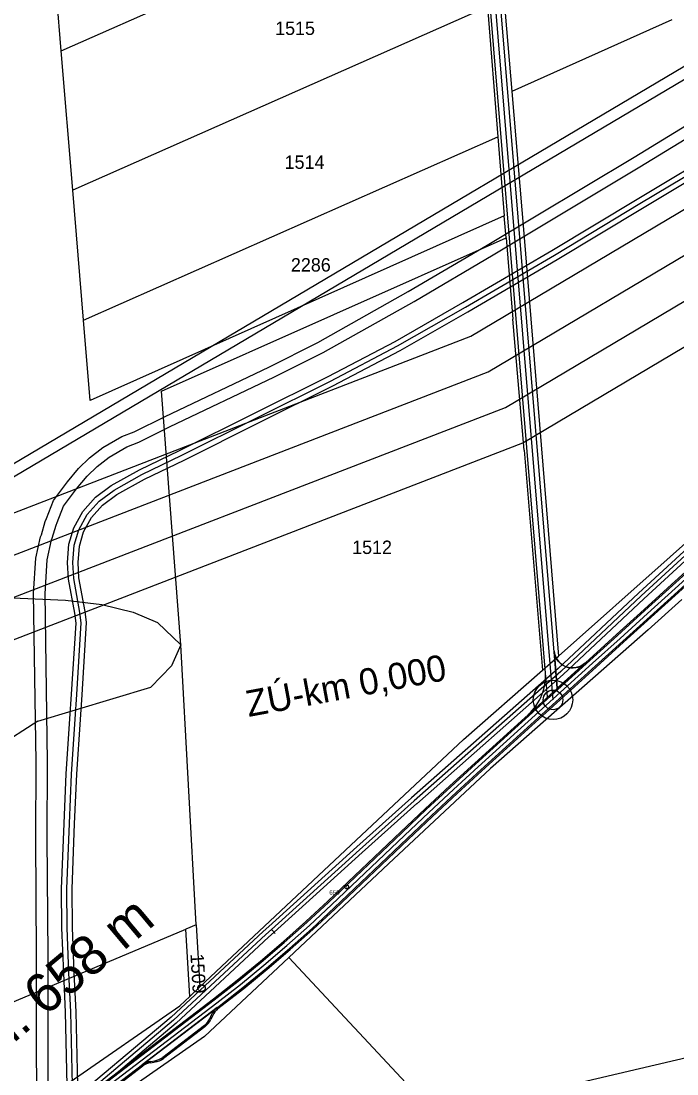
# Model space of a CAD drawing. Extents: x -510185 to -506993, y -1126306 to -1123642.
# Drawn here: x -509788.7 to -509538.9, y -1125136.3 to -1124735.3 of the extents above; entities that cross this region are included whole.
import ezdxf

# ---------------------------------------------------------------- set-up
doc = ezdxf.new("R2010")
doc.units = 0
for name, color, linetype in [('Net4gas', 7, 'Continuous'), ('návrh', 7, 'Continuous'), ('návrh - hráz', 7, 'Continuous'), ('parcelni hranice', 7, 'Continuous'), ('popis cesty', 7, 'Continuous'), ('telefonica', 7, 'Continuous'), ('u_cesta19', 7, 'Continuous'), ('u_cesta41', 7, 'Continuous'), ('u_kabely', 7, 'Continuous'), ('u_net4gas', 7, 'Continuous'), ('u_osa19', 7, 'Continuous'), ('u_osa41', 7, 'Continuous'), ('u_sitel_self_net4', 7, 'Continuous'), ('u_Telefonica', 7, 'Continuous'), ('u_ČEZ nadzemní VVN 110', 7, 'Continuous'), ('ČEPS', 7, 'Continuous'), ('ČEZ', 7, 'Continuous'), ('ˇ2', 7, 'Continuous'), ('ˇ8', 7, 'Continuous')]:
    doc.layers.add(name, color=color, linetype=linetype)

msp = doc.modelspace()

# ---------------------------------------------------------------- linework, layer by layer
at = {"layer": 'Net4gas'}
msp.add_line((-509778.62, -1125017.65), (-509778.62, -1125017.56), dxfattribs=at)
for points in [[(-509848.66, -1125447.37), (-509847.51, -1125434.96), (-509799.55, -1125382.98), (-509798.81, -1124945.67), (-509798.75, -1124907.97), (-508222.29, -1123973.97), (-508155.01, -1123999.2), (-508080.5, -1123953.99), (-508072.94, -1123908.62)], [(-509778.62, -1125017.56), (-509778.62, -1125017.3), (-509779.57, -1124953.37), (-509778.76, -1124940.5), (-509777.07, -1124932.89), (-509776.84, -1124932.25), (-509775.37, -1124927.22), (-509775, -1124926.25), (-509772.54, -1124920.01), (-509767.62, -1124913.47), (-509763.6, -1124908.6), (-509759.78, -1124904.89), (-509755.19, -1124901.33), (-509748.43, -1124897.44), (-509743.84, -1124895.65), (-509731.98, -1124889.75), (-509692.4, -1124870.94), (-509673.66, -1124861.54), (-509639.05, -1124842.02), (-509608.92, -1124824.34), (-509552.98, -1124790.82), (-509498.36, -1124757.47), (-509476.07, -1124743.79), (-509439.56, -1124722.31)], [(-509778.35, -1125154.75), (-509778.44, -1125113.23), (-509778.46, -1125091.17), (-509778.75, -1125046.37), (-509778.62, -1125017.65)]]:
    msp.add_lwpolyline(points, dxfattribs=at)
at = {"layer": 'návrh'}
for radius in [7.5, 3.75]:
    msp.add_circle((-509586.11, -1124993.8), radius, dxfattribs=at)
at = {"layer": 'návrh - hráz'}
for p, q in [((-509714.04, -1125110.96), (-509742.65, -1125132.81)), ((-509713.74, -1125111.36), (-509714.04, -1125110.96)), ((-509716.17, -1125113.74), (-509716.87, -1125115.26)), ((-509715.72, -1125113.95), (-509716.42, -1125115.47)), ((-509718.89, -1125117.81), (-509734.77, -1125129.94)), ((-509718.77, -1125118.35), (-509734.47, -1125130.34)), ((-509739.41, -1125131.49), (-509737.76, -1125131.21)), ((-509739.33, -1125131.98), (-509737.68, -1125131.7)), ((-509742.35, -1125133.21), (-509742.65, -1125132.81))]:
    msp.add_line(p, q, dxfattribs=at)
msp.add_lwpolyline([(-509742.65, -1125132.81), (-509741.92, -1125132.35), (-509741.1, -1125131.97), (-509740.31, -1125131.69), (-509739.41, -1125131.49), (-509737.76, -1125131.21), (-509737.16, -1125131.08), (-509736.62, -1125130.92), (-509736.19, -1125130.75), (-509735.36, -1125130.33), (-509734.77, -1125129.94), (-509718.89, -1125117.81), (-509718.31, -1125117.3), (-509717.73, -1125116.65), (-509717.28, -1125116.01), (-509716.87, -1125115.26), (-509716.17, -1125113.74), (-509715.79, -1125112.99), (-509715.26, -1125112.24), (-509714.74, -1125111.62), (-509714.04, -1125110.96)], close=True, dxfattribs=at)
for centre, radius, start, end in [((-509708.91, -1125117.1), 8, 129.9839, 155.1528), ((-509708.91, -1125117.1), 7.5, 130.0695, 155.1528), ((-509723.23, -1125112.31), 7, 308.3207, 335.1528), ((-509723.23, -1125112.31), 7.5, 306.4578, 335.1528), ((-509738.08, -1125139.38), 8, 99.5936, 124.6769), ((-509738.93, -1125124.31), 7, 279.5936, 306.4257), ((-509738.93, -1125124.31), 7.5, 279.5936, 306.4578), ((-509738.08, -1125139.38), 7.5, 99.5936, 124.6769)]:
    msp.add_arc(centre, radius, start, end, dxfattribs=at)
at = {"layer": 'parcelni hranice'}
for p, q in [((-509773.45, -1124746.65), (-509781.2, -1124653.65)), ((-509773.45, -1124746.65), (-509615.46, -1124676.74)), ((-509608.14, -1124688.85), (-509601.73, -1124762.17)), ((-509611.12, -1124729.84), (-509769.03, -1124799.73)), ((-509611.12, -1124729.84), (-509607.16, -1124779.4)), ((-509540.8, -1124734.77), (-509601.73, -1124762.17)), ((-509769.03, -1124799.73), (-509773.45, -1124746.65)), ((-509601.73, -1124762.17), (-509597.18, -1124816.15)), ((-509764.91, -1124849.16), (-509607.16, -1124779.4)), ((-509607.16, -1124779.4), (-509604.66, -1124809.42)), ((-509764.91, -1124849.16), (-509769.03, -1124799.73)), ((-509604.66, -1124809.42), (-509762.37, -1124879.82)), ((-509603.96, -1124817.88), (-509604.66, -1124809.42)), ((-509735.25, -1124876.27), (-509603.96, -1124817.88)), ((-509603.96, -1124817.88), (-509601.38, -1124848.84)), ((-509597.18, -1124816.15), (-509583.99, -1124977.12)), ((-509762.37, -1124879.82), (-509764.91, -1124849.16)), ((-509597.06, -1124898.65), (-509601.38, -1124848.84)), ((-509541.43, -1124939.38), (-509458.93, -1124864.44)), ((-509727.87, -1124972.82), (-509735.25, -1124876.27)), ((-509597.06, -1124898.65), (-509590.07, -1124982.47)), ((-509583.99, -1124977.12), (-509541.43, -1124939.38)), ((-509805.25, -1124954.36), (-509771.85, -1124955.81)), ((-509771.85, -1124955.81), (-509757.97, -1124957.47)), ((-509757.97, -1124957.47), (-509745.99, -1124960.35)), ((-509549.82, -1124967.07), (-509537.01, -1124955.58)), ((-509745.99, -1124960.35), (-509736.71, -1124964.34)), ((-509736.71, -1124964.34), (-509727.87, -1124972.82)), ((-509549.82, -1124967.07), (-509609.91, -1125019.87)), ((-509727.87, -1124972.82), (-509731.36, -1124980.88)), ((-509721.98, -1125079.49), (-509727.87, -1124972.82)), ((-509590.07, -1124982.47), (-509583.99, -1124977.12)), ((-509731.36, -1124980.88), (-509739.27, -1124989.02)), ((-509620.19, -1125008.84), (-509590.07, -1124982.47)), ((-509782.32, -1125001.91), (-509739.27, -1124989.02)), ((-509782.32, -1125001.91), (-509807.6, -1125018.2)), ((-509620.19, -1125008.84), (-509659.04, -1125045.3)), ((-509609.91, -1125019.87), (-509648.78, -1125056.24)), ((-509659.04, -1125045.3), (-509720.67, -1125103.14)), ((-509686.79, -1125091.92), (-509648.78, -1125056.24)), ((-509721.98, -1125079.49), (-509725.9, -1125081.14)), ((-509721.98, -1125079.49), (-509720.67, -1125103.14)), ((-509834.72, -1125126.92), (-509725.9, -1125081.14)), ((-509724.48, -1125106.72), (-509725.9, -1125081.14)), ((-509686.79, -1125091.92), (-509718.82, -1125121.98)), ((-509686.79, -1125091.92), (-509590.02, -1125195.38)), ((-509724.48, -1125106.72), (-509720.67, -1125103.14)), ((-509728.28, -1125110.29), (-509724.48, -1125106.72)), ((-509769.97, -1125139.3), (-509728.28, -1125110.29)), ((-509718.82, -1125121.98), (-509760.48, -1125150.97))]:
    msp.add_line(p, q, dxfattribs=at)
at = {"layer": 'telefonica'}
for points in [[(-509426.34, -1124841.08), (-509453.47, -1124856.24), (-509497.32, -1124900.43), (-509503.24, -1124906.91), (-509553.53, -1124953.13), (-509584.2, -1124981.86), (-509640.02, -1125031.08)], [(-509424.48, -1124843.47), (-509451.63, -1124858.66), (-509495.15, -1124902.49), (-509501.11, -1124909.03), (-509551.49, -1124955.33), (-509582.18, -1124984.08), (-509638.03, -1125033.33)], [(-509640.03, -1125031.09), (-509660.87, -1125049.74), (-509694.35, -1125080.09)], [(-509638.02, -1125033.32), (-509658.86, -1125051.97), (-509692.34, -1125082.31)], [(-509694.35, -1125080.09), (-509696.45, -1125081.99), (-509731.6, -1125114.65), (-509773.78, -1125150.19), (-509801.48, -1125168.63), (-509803.07, -1125169.68)], [(-509692.34, -1125082.31), (-509694.42, -1125084.2), (-509729.61, -1125116.9), (-509771.98, -1125152.59), (-509799.82, -1125171.13), (-509801.4, -1125172.18)]]:
    msp.add_lwpolyline(points, dxfattribs=at)
at = {"layer": 'u_cesta19'}
for points in [[(-509794.86, -1125169.23), (-509783.89, -1125160.23), (-509780.21, -1125157.24), (-509776.49, -1125154.29), (-509772.74, -1125151.39), (-509715.44, -1125107.62), (-509706.4, -1125100.56), (-509697.53, -1125093.32), (-509688.81, -1125085.88), (-509680.26, -1125078.26), (-509671.86, -1125070.45), (-509644.06, -1125044.01), (-509634.75, -1125035.23), (-509625.37, -1125026.51), (-509615.92, -1125017.87), (-509572.36, -1124978.38), (-509561.9, -1124968.89), (-509551.43, -1124959.4), (-509540.97, -1124949.91), (-509520.04, -1124930.93), (-509513.04, -1124924.62), (-509506.01, -1124918.34), (-509498.96, -1124912.09), (-509455.78, -1124874.01)], [(-509794.86, -1125169.23), (-509783.89, -1125160.23), (-509780.21, -1125157.24), (-509776.49, -1125154.29), (-509772.74, -1125151.39), (-509715.44, -1125107.62), (-509706.4, -1125100.56), (-509697.53, -1125093.32), (-509688.81, -1125085.88), (-509680.26, -1125078.26), (-509671.86, -1125070.45), (-509644.06, -1125044.01), (-509634.75, -1125035.23), (-509625.37, -1125026.51), (-509615.92, -1125017.87), (-509572.36, -1124978.38), (-509561.9, -1124968.89), (-509551.43, -1124959.4), (-509540.97, -1124949.91), (-509520.04, -1124930.93), (-509513.04, -1124924.62), (-509506.01, -1124918.34), (-509498.96, -1124912.09), (-509455.78, -1124874.01)], [(-509794.54, -1125169.62), (-509783.58, -1125160.61), (-509779.9, -1125157.63), (-509776.18, -1125154.68), (-509772.43, -1125151.79), (-509715.13, -1125108.02), (-509706.09, -1125100.95), (-509697.21, -1125093.7), (-509688.48, -1125086.26), (-509679.92, -1125078.63), (-509671.52, -1125070.81), (-509643.72, -1125044.37), (-509634.41, -1125035.59), (-509625.03, -1125026.88), (-509615.58, -1125018.24), (-509572.03, -1124978.75), (-509561.56, -1124969.26), (-509551.1, -1124959.77), (-509540.63, -1124950.28), (-509519.7, -1124931.3), (-509512.71, -1124924.99), (-509505.68, -1124918.71), (-509498.63, -1124912.46), (-509455.45, -1124874.39)], [(-509792.62, -1125171.93), (-509781.68, -1125162.94), (-509778.02, -1125159.97), (-509774.33, -1125157.05), (-509770.61, -1125154.17), (-509713.3, -1125110.39), (-509704.22, -1125103.3), (-509695.28, -1125096), (-509686.51, -1125088.52), (-509677.9, -1125080.85), (-509669.46, -1125073), (-509641.66, -1125046.55), (-509632.36, -1125037.78), (-509623, -1125029.09), (-509613.56, -1125020.46), (-509570.01, -1124980.97), (-509559.55, -1124971.48), (-509549.08, -1124961.99), (-509538.62, -1124952.5), (-509517.69, -1124933.53), (-509510.7, -1124927.22), (-509503.69, -1124920.95), (-509496.64, -1124914.71), (-509453.47, -1124876.64)], [(-509713.73, -1125111.37), (-509703.9, -1125103.69), (-509694.96, -1125096.39), (-509686.18, -1125088.9), (-509677.56, -1125081.22), (-509669.12, -1125073.36), (-509641.31, -1125046.91), (-509632.02, -1125038.15), (-509622.66, -1125029.45), (-509613.23, -1125020.83), (-509569.68, -1124981.34), (-509559.21, -1124971.85), (-509548.75, -1124962.36), (-509538.28, -1124952.87), (-509517.35, -1124933.9), (-509510.37, -1124927.59), (-509503.35, -1124921.32), (-509496.31, -1124915.08), (-509453.14, -1124877.02)], [(-509792.3, -1125172.31), (-509781.36, -1125163.32), (-509777.71, -1125160.36), (-509774.02, -1125157.44), (-509770.3, -1125154.56), (-509742.35, -1125133.21)]]:
    msp.add_lwpolyline(points, dxfattribs=at)
at = {"layer": 'u_cesta41'}
for points in [[(-509584.47, -1124989.36), (-509648.88, -1124211.99)], [(-509588.21, -1124992.74), (-509652.76, -1124213.6)]]:
    msp.add_lwpolyline(points, dxfattribs=at)
msp.add_lwpolyline([(-509584.47, -1124989.36), (-509573.97, -1124979.83), (-509574.75, -1124980.45), (-509575.74, -1124981.03), (-509576.75, -1124981.4), (-509577.96, -1124981.62), (-509579.12, -1124981.62), (-509580.16, -1124981.5), (-509581.24, -1124981.16), (-509582.39, -1124980.59), (-509583.27, -1124979.93), (-509584.1, -1124979.07), (-509584.74, -1124978.13), (-509585.24, -1124977.09), (-509585.52, -1124976.09), (-509585.65, -1124975.22)], close=True, dxfattribs=at)
for centre, radius, start, end in [((-509578.67, -1124974.64), 7, 184.7363, 312.2039), ((-509608.95, -1124984.56), 20, 312.2039, 4.7363)]:
    msp.add_arc(centre, radius, start, end, dxfattribs=at)
at = {"layer": 'u_kabely'}
for points in [[(-509771.1, -1125140.55), (-509771.74, -1125112.71), (-509772.47, -1125097.89), (-509773.18, -1125080.64), (-509773.27, -1125065.76), (-509772.33, -1125040.84), (-509771.51, -1125021.92), (-509770.11, -1125001.06), (-509769.51, -1124991.58), (-509767.79, -1124964.53), (-509768.3, -1124960.83), (-509770.67, -1124947.85), (-509771.03, -1124941.47), (-509770.48, -1124934.53), (-509768.6, -1124928.23), (-509765.21, -1124922.05), (-509760.34, -1124916.62), (-509754.38, -1124912.22), (-509743.58, -1124906.2), (-509728.39, -1124898.85), (-509699.8, -1124884.63), (-509671.81, -1124870.7), (-509646.26, -1124857.28), (-509620.5, -1124842.5), (-509586.62, -1124822.7), (-509554.11, -1124803.06), (-509520.16, -1124782.86)], [(-509767.1, -1125140.59), (-509767.74, -1125112.57), (-509768.47, -1125097.71), (-509769.18, -1125080.54), (-509769.27, -1125065.82), (-509768.33, -1125041), (-509767.51, -1125022.14), (-509766.11, -1125001.32), (-509765.51, -1124991.84), (-509763.77, -1124964.39), (-509764.34, -1124960.19), (-509766.69, -1124947.37), (-509767.03, -1124941.51), (-509766.52, -1124935.27), (-509764.88, -1124929.77), (-509761.93, -1124924.37), (-509757.64, -1124919.6), (-509752.2, -1124915.58), (-509741.74, -1124909.76), (-509726.63, -1124902.45), (-509698.02, -1124888.21), (-509669.99, -1124874.26), (-509644.34, -1124860.78), (-509618.5, -1124845.96), (-509584.58, -1124826.14), (-509552.05, -1124806.5), (-509518.1, -1124786.28)]]:
    msp.add_lwpolyline(points, dxfattribs=at)
at = {"layer": 'u_net4gas'}
for points in [[(-509843.66, -1125437.1), (-509795.2, -1125384.69), (-509794.46, -1124945.67), (-509794.41, -1124910.45), (-508221.87, -1123978.78), (-508154.56, -1124004.01), (-508076.54, -1123956.67), (-508068.65, -1123909.34)], [(-509782.97, -1125017.63), (-509782.97, -1125017.36), (-509783.92, -1124953.27), (-509783.08, -1124939.89), (-509781.26, -1124931.68), (-509780.98, -1124930.9), (-509779.5, -1124925.83), (-509779.05, -1124924.68), (-509776.37, -1124917.87), (-509771.04, -1124910.78), (-509766.8, -1124905.65), (-509762.64, -1124901.6), (-509757.61, -1124897.7), (-509750.31, -1124893.5), (-509745.6, -1124891.67), (-509733.89, -1124885.84), (-509694.31, -1124867.03), (-509675.7, -1124857.7), (-509641.22, -1124838.25), (-509611.14, -1124820.6), (-509555.23, -1124787.1), (-509500.63, -1124753.77), (-509478.32, -1124740.06), (-509441.76, -1124718.56)], [(-509782.7, -1125154.76), (-509782.79, -1125113.23), (-509782.81, -1125091.19), (-509783.1, -1125046.37), (-509782.97, -1125017.63)]]:
    msp.add_lwpolyline(points, dxfattribs=at)
at = {"layer": 'u_osa19'}
msp.add_lwpolyline([(-509793.58, -1125170.77), (-509782.63, -1125161.78), (-509778.96, -1125158.8), (-509775.26, -1125155.87), (-509771.52, -1125152.98), (-509714.21, -1125109.2), (-509705.15, -1125102.13), (-509696.24, -1125094.85), (-509687.5, -1125087.39), (-509678.91, -1125079.74), (-509670.49, -1125071.9), (-509642.69, -1125045.46), (-509633.38, -1125036.69), (-509624.01, -1125027.98), (-509614.57, -1125019.35), (-509571.02, -1124979.86), (-509560.56, -1124970.37), (-509550.09, -1124960.88), (-509539.63, -1124951.39), (-509518.7, -1124932.42), (-509511.7, -1124926.11), (-509504.68, -1124919.83), (-509497.63, -1124913.59), (-509454.46, -1124875.51)], dxfattribs=at)
msp.add_lwpolyline([(-509793.58, -1125170.77), (-509782.63, -1125161.78), (-509778.96, -1125158.8), (-509775.26, -1125155.87), (-509771.52, -1125152.98), (-509714.21, -1125109.2), (-509705.15, -1125102.13), (-509696.24, -1125094.85), (-509687.5, -1125087.39), (-509678.91, -1125079.74), (-509670.49, -1125071.9), (-509642.69, -1125045.46), (-509633.38, -1125036.69), (-509624.01, -1125027.98), (-509614.57, -1125019.35), (-509571.02, -1124979.86), (-509560.56, -1124970.37), (-509550.09, -1124960.88), (-509539.63, -1124951.39), (-509518.7, -1124932.42), (-509511.7, -1124926.11), (-509504.68, -1124919.83), (-509497.63, -1124913.59), (-509454.46, -1124875.51)], dxfattribs=at)
at = {"layer": 'u_osa41'}
msp.add_lwpolyline([(-509586.11, -1124993.8), (-509651.04, -1124210.18)], dxfattribs=at)
at = {"layer": 'u_sitel_self_net4'}
msp.add_lwpolyline([(-509769.1, -1125140.57), (-509769.74, -1125112.64), (-509770.47, -1125097.8), (-509771.18, -1125080.59), (-509771.27, -1125065.79), (-509770.33, -1125040.92), (-509769.51, -1125022.03), (-509768.11, -1125001.19), (-509767.51, -1124991.71), (-509765.78, -1124964.46), (-509766.32, -1124960.51), (-509768.68, -1124947.61), (-509769.03, -1124941.49), (-509768.5, -1124934.9), (-509766.74, -1124929), (-509763.57, -1124923.21), (-509758.99, -1124918.11), (-509753.29, -1124913.9), (-509742.66, -1124907.98), (-509727.51, -1124900.65), (-509698.91, -1124886.42), (-509670.9, -1124872.48), (-509645.3, -1124859.03), (-509619.5, -1124844.23), (-509585.6, -1124824.42), (-509553.08, -1124804.78), (-509519.13, -1124784.57)], dxfattribs=at)
msp.add_lwpolyline([(-509769.1, -1125140.57), (-509769.74, -1125112.64), (-509770.47, -1125097.8), (-509771.18, -1125080.59), (-509771.27, -1125065.79), (-509770.33, -1125040.92), (-509769.51, -1125022.03), (-509768.11, -1125001.19), (-509767.51, -1124991.71), (-509765.78, -1124964.46), (-509766.32, -1124960.51), (-509768.68, -1124947.61), (-509769.03, -1124941.49), (-509768.5, -1124934.9), (-509766.74, -1124929), (-509763.57, -1124923.21), (-509758.99, -1124918.11), (-509753.29, -1124913.9), (-509742.66, -1124907.98), (-509727.51, -1124900.65), (-509698.91, -1124886.42), (-509670.9, -1124872.48), (-509645.3, -1124859.03), (-509619.5, -1124844.23), (-509585.6, -1124824.42), (-509553.08, -1124804.78), (-509519.13, -1124784.57)], dxfattribs=at)
msp.add_lwpolyline([(-509769.1, -1125140.57), (-509769.74, -1125112.64), (-509770.47, -1125097.8), (-509771.18, -1125080.59), (-509771.27, -1125065.79), (-509770.33, -1125040.92), (-509769.51, -1125022.03), (-509768.11, -1125001.19), (-509767.51, -1124991.71), (-509765.78, -1124964.46), (-509766.32, -1124960.51), (-509768.68, -1124947.61), (-509769.03, -1124941.49), (-509768.5, -1124934.9), (-509766.74, -1124929), (-509763.57, -1124923.21), (-509758.99, -1124918.11), (-509753.29, -1124913.9), (-509742.66, -1124907.98), (-509727.51, -1124900.65), (-509698.91, -1124886.42), (-509670.9, -1124872.48), (-509645.3, -1124859.03), (-509619.5, -1124844.23), (-509585.6, -1124824.42), (-509553.08, -1124804.78), (-509519.13, -1124784.57)], dxfattribs=at)
at = {"layer": 'u_Telefonica'}
msp.add_line((-509693.34, -1125081.2), (-509691.88, -1125082.82), dxfattribs=at)
msp.add_line((-509693.34, -1125081.2), (-509691.88, -1125082.82), dxfattribs=at)
for points in [[(-509425.41, -1124842.28), (-509452.55, -1124857.45), (-509496.23, -1124901.46), (-509502.17, -1124907.97), (-509552.51, -1124954.23), (-509583.19, -1124982.97), (-509639.03, -1125032.2)], [(-509425.41, -1124842.28), (-509452.55, -1124857.45), (-509496.23, -1124901.46), (-509502.17, -1124907.97), (-509552.51, -1124954.23), (-509583.19, -1124982.97), (-509639.03, -1125032.2)], [(-509639.03, -1125032.2), (-509659.87, -1125050.86), (-509693.34, -1125081.2)], [(-509639.03, -1125032.2), (-509659.87, -1125050.86), (-509693.34, -1125081.2)], [(-509693.34, -1125081.2), (-509695.43, -1125083.09), (-509730.61, -1125115.78), (-509772.88, -1125151.39), (-509800.65, -1125169.88), (-509802.23, -1125170.93)], [(-509693.34, -1125081.2), (-509695.43, -1125083.09), (-509730.61, -1125115.78), (-509772.88, -1125151.39), (-509800.65, -1125169.88), (-509802.23, -1125170.93)]]:
    msp.add_lwpolyline(points, dxfattribs=at)
at = {"layer": 'u_ČEZ nadzemní VVN 110'}
for points in [[(-510185.05, -1125088.12), (-510078.46, -1125047.86), (-509826.19, -1124952), (-509610.8, -1124868.87), (-509433.8, -1124763.7), (-509229.42, -1124638.63), (-509031.49, -1124517.69), (-508838.02, -1124402.59), (-508649.38, -1124285.61), (-508435.7, -1124156.49), (-508228.65, -1124030.06), (-508022.78, -1123903.6), (-507910.72, -1123835.24)], [(-510185.05, -1125104.16), (-510073.15, -1125061.88), (-509820.83, -1124966.01), (-509604.22, -1124882.41), (-509426.06, -1124776.54), (-509221.59, -1124651.43), (-509023.75, -1124530.54), (-508830.23, -1124415.41), (-508641.55, -1124298.4), (-508427.91, -1124169.31), (-508220.82, -1124042.85), (-508014.95, -1123916.4), (-507910.72, -1123852.81)]]:
    msp.add_lwpolyline(points, dxfattribs=at)
at = {"layer": 'ČEPS'}
msp.add_lwpolyline([(-510185.05, -1125307.76), (-510019.43, -1125244.08), (-509696.72, -1125167.79), (-509373.27, -1125092.09), (-509057.44, -1125017.25), (-508729.88, -1124940.28), (-508401.51, -1124866.55), (-508083.55, -1124793.59), (-507890, -1124746.91)], dxfattribs=at)
at = {"layer": 'ČEZ'}
for points in [[(-510185.05, -1125072.09), (-510083.78, -1125033.83), (-509831.56, -1124937.99), (-509617.38, -1124855.33), (-509441.55, -1124750.85), (-509237.24, -1124625.83), (-509039.24, -1124504.85), (-508845.81, -1124389.77), (-508657.21, -1124272.81), (-508443.48, -1124143.67), (-508236.48, -1124017.27), (-508030.61, -1123890.81), (-507890, -1123805.03)], [(-510185.05, -1125120.19), (-510067.83, -1125075.91), (-509815.46, -1124980.02), (-509597.65, -1124895.95), (-509418.31, -1124789.39), (-509213.77, -1124664.22), (-509016, -1124543.38), (-508822.44, -1124428.23), (-508633.72, -1124311.19), (-508420.12, -1124182.13), (-508212.98, -1124055.65), (-508007.12, -1123929.19), (-507890, -1123857.74)]]:
    msp.add_lwpolyline(points, dxfattribs=at)
at = {"layer": 'ˇ8'}
msp.add_lwpolyline([(-509664.53, -1125064.3), (-509664.19, -1125064.49), (-509664, -1125064.83), (-509664, -1125065.21), (-509664.19, -1125065.55), (-509664.53, -1125065.74), (-509664.91, -1125065.74), (-509665.25, -1125065.55), (-509665.44, -1125065.21), (-509665.44, -1125064.83), (-509665.25, -1125064.49), (-509664.91, -1125064.3)], close=True, dxfattribs=at)
msp.add_lwpolyline([(-509664.77, -1125065.02), (-509664.67, -1125065.02)], dxfattribs=at)

# ---------------------------------------------------------------- texts
at = {"layer": 'popis cesty'}
for s, height, rotation, p in [('ZÚ-km 0,000 ', 10, 10.5666, (-509702.09, -1125000.33)), ('SO21 Polní cesta PC 19 - dl. 658 m', 15, 40.0005, (-509980.35, -1125283.07))]:
    msp.add_text(s, height=height, rotation=rotation, dxfattribs=at).set_placement(p)
at = {"layer": 'ˇ2'}
for s, p in [('1515', (-509691.95, -1124740.58)), ('1514', (-509688.33, -1124791.57)), ('2286', (-509685.94, -1124830.68)), ('1512', (-509662.62, -1124938.24))]:
    msp.add_text(s, height=5.1, dxfattribs=at).set_placement(p)
msp.add_text('1509', height=5.1, rotation=273.5873, dxfattribs=at).set_placement((-509724.24, -1125090.62))
at = {"layer": 'ˇ8'}
msp.add_text('658', height=1.7, dxfattribs=at).set_placement((-509671.32, -1125067.99))

doc.saveas('drawing.dxf')
